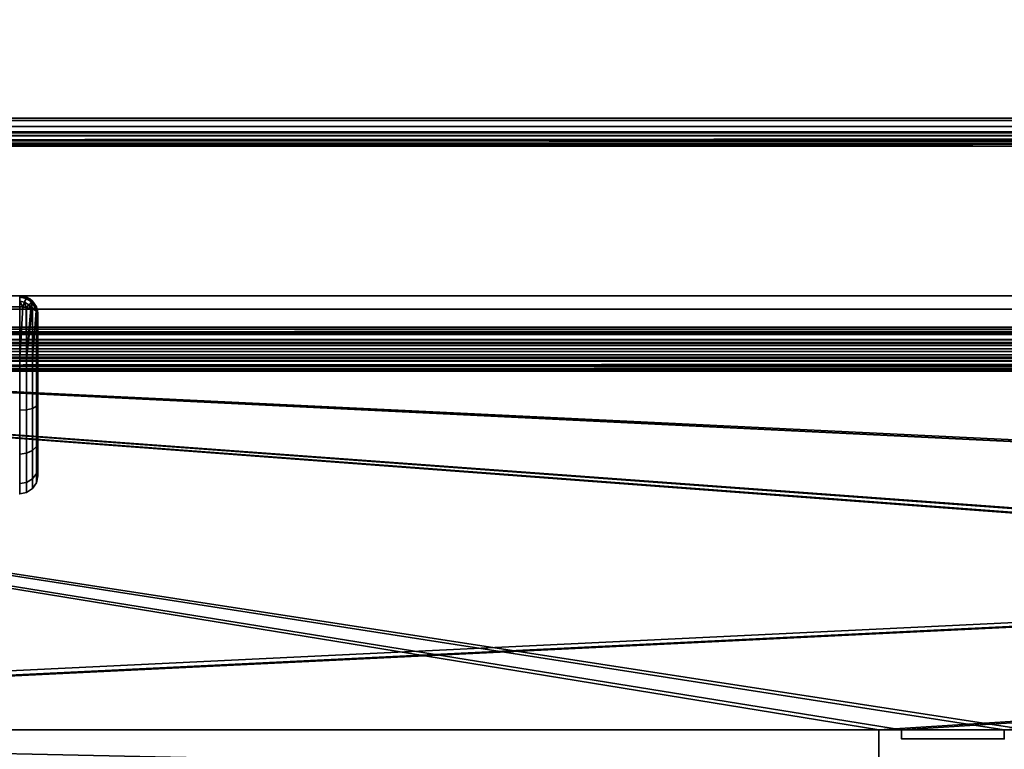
# Model space of a CAD drawing. Header units: millimetres. Extents: x -603 to 3703, y -115 to 249.
# Tile 849 of 1056: x 2679 to 2788, y 21 to 102. Entities that reach past the tile are written whole.
import ezdxf

# ---------------------------------------------------------------- set-up
doc = ezdxf.new("R2010")
doc.units = ezdxf.units.MM
doc.layers.add('151', color=7, linetype='Continuous', true_color=0xffffff)

# ---------------------------------------------------------------- blocks, each defined once
blk = doc.blocks.new('UG_SURFACE_003')
at = {"layer": '151', "color": 252, "linetype": 'Continuous', "lineweight": 35}
for points in [[(3703, -13.3, 2212.25), (3703, 230.4, 2212.25), (2297, 230.4, 2212.25), (2297, -13.3, 2212.25)], [(2447, -13.3, 2062.25), (2447, 230.4, 2062.25), (3553, 230.4, 2062.25), (3553, -13.3, 2062.25)]]:
    blk.add_3dface(points, dxfattribs=at)
blk = doc.blocks.new('UG_SURFACE_168')
at = {"layer": '151', "color": 43, "linetype": 'Continuous', "lineweight": 35}
for points in [[(2679.71, 70.71, 1116.77), (2679.77, 70.85, 1116), (2679, 71, 1116), (2679, 70.85, 1116.76)], [(2679, 70.85, 1091.24), (2679, 71, 1092), (2679.77, 70.85, 1092), (2679.71, 70.71, 1091.23)], [(2679, 71, 1092), (2679, 71, 1116), (2679.77, 70.85, 1116), (2679.77, 70.85, 1092)], [(2679.54, 70.3, 1117.42), (2679.71, 70.71, 1116.77), (2679, 70.85, 1116.77), (2679, 70.41, 1117.41)], [(2679, 70.85, 1116.76), (2679, 70.85, 1116.77), (2679.71, 70.71, 1116.77)], [(2679.71, 70.71, 1091.23), (2679, 70.85, 1091.23), (2679, 70.85, 1091.24)], [(2679, 70.41, 1090.59), (2679, 70.85, 1091.23), (2679.71, 70.71, 1091.23), (2679.54, 70.3, 1090.58)], [(2679, 70.41, 1117.42), (2679, 69.77, 1117.85), (2679.34, 69.74, 1117.78)], [(2679.34, 69.74, 1117.78), (2679.54, 70.3, 1117.42), (2679, 70.41, 1117.42)], [(2679, 70.41, 1117.41), (2679, 70.41, 1117.42), (2679.54, 70.3, 1117.42)], [(2679.54, 70.3, 1090.58), (2679, 70.41, 1090.58), (2679, 70.41, 1090.59)], [(2679, 70.41, 1090.58), (2679.54, 70.3, 1090.58), (2679.34, 69.74, 1090.22)], [(2679.34, 69.74, 1090.22), (2679, 69.77, 1090.15), (2679, 70.41, 1090.58)], [(2679.54, 70.3, 1117.42), (2679.34, 69.74, 1117.78), (2679.73, 69.71, 1117.71)], [(2679.73, 69.71, 1090.29), (2679.34, 69.74, 1090.22), (2679.54, 70.3, 1090.58)], [(2679.54, 70.3, 1117.42), (2680, 70, 1117.42), (2680.31, 70.31, 1116.77), (2679.71, 70.71, 1116.77)], [(2679.71, 70.71, 1091.23), (2680.31, 70.31, 1091.23), (2680, 70, 1090.58), (2679.54, 70.3, 1090.58)], [(2679.73, 69.71, 1117.71), (2680, 70, 1117.42), (2679.54, 70.3, 1117.42)], [(2679.54, 70.3, 1090.58), (2680, 70, 1090.58), (2679.73, 69.71, 1090.29)], [(2679.71, 70.71, 1116.77), (2680.31, 70.31, 1116.77), (2680.41, 70.41, 1116), (2679.77, 70.85, 1116)], [(2679.77, 70.85, 1092), (2680.41, 70.41, 1092), (2680.31, 70.31, 1091.23), (2679.71, 70.71, 1091.23)], [(2680, 70, 1117.42), (2679.73, 69.71, 1117.71), (2679.77, 69.71, 1117.71)], [(2679.77, 69.71, 1090.29), (2679.73, 69.71, 1090.29), (2680, 70, 1090.58)], [(2679.77, 70.85, 1092), (2679.77, 70.85, 1116), (2680.41, 70.41, 1116), (2680.41, 70.41, 1092)], [(2679.77, 69.71, 1117.71), (2680.25, 69.59, 1117.41), (2680, 70, 1117.42)], [(2680, 70, 1090.58), (2680.25, 69.59, 1090.59), (2679.77, 69.71, 1090.29)], [(2680.31, 70.31, 1116.77), (2680, 70, 1117.42), (2680.25, 69.59, 1117.41)], [(2680.25, 69.59, 1090.59), (2680, 70, 1090.58), (2680.31, 70.31, 1091.23)], [(2680.25, 69.59, 1117.41), (2680.37, 69.56, 1117.33), (2680.31, 70.31, 1116.77)], [(2680.31, 70.31, 1091.23), (2680.37, 69.56, 1090.67), (2680.25, 69.59, 1090.59)], [(2680.31, 70.31, 1116.77), (2680.71, 69.71, 1116.77), (2680.85, 69.77, 1116), (2680.41, 70.41, 1116)], [(2680.41, 70.41, 1092), (2680.85, 69.77, 1092), (2680.71, 69.71, 1091.23), (2680.31, 70.31, 1091.23)], [(2680.37, 69.56, 1117.33), (2680.71, 69.71, 1116.77), (2680.31, 70.31, 1116.77)], [(2680.31, 70.31, 1091.23), (2680.71, 69.71, 1091.23), (2680.37, 69.56, 1090.67)], [(2680.41, 70.41, 1092), (2680.41, 70.41, 1116), (2680.85, 69.77, 1116), (2680.85, 69.77, 1092)], [(2679, 64.03, 1089), (2679, 69.77, 1090.15), (2679.34, 69.74, 1090.22)], [(2679.34, 69.74, 1117.78), (2679, 69.77, 1117.85), (2679, 64.03, 1119)], [(2679, 64.03, 1119), (2679.77, 64.02, 1118.85), (2679.73, 69.71, 1117.71), (2679.34, 69.74, 1117.78)], [(2679.77, 64.02, 1089.15), (2679, 64.03, 1089), (2679.34, 69.74, 1090.22), (2679.73, 69.71, 1090.29)], [(2679.77, 64.02, 1118.85), (2679.77, 69.71, 1117.71), (2679.73, 69.71, 1117.71)], [(2679.73, 69.71, 1090.29), (2679.77, 69.71, 1090.29), (2679.77, 64.02, 1089.15)], [(2679.77, 64.02, 1089.15), (2679.77, 69.71, 1090.29), (2680.25, 69.59, 1090.59)], [(2680.25, 69.59, 1117.41), (2679.77, 69.71, 1117.71), (2679.77, 64.02, 1118.85)], [(2680.37, 69.56, 1117.33), (2680.25, 69.59, 1117.41), (2679.77, 64.02, 1118.85)], [(2679.77, 64.02, 1089.15), (2680.25, 69.59, 1090.59), (2680.37, 69.56, 1090.67)], [(2679.77, 64.02, 1118.85), (2680.41, 64.02, 1118.41), (2680.41, 69.54, 1117.31), (2680.37, 69.56, 1117.33)], [(2680.37, 69.56, 1090.67), (2680.41, 69.54, 1090.69), (2680.41, 64.02, 1089.59), (2679.77, 64.02, 1089.15)], [(2680.71, 69.71, 1116.77), (2680.37, 69.56, 1117.33), (2680.41, 69.54, 1117.31)], [(2680.41, 69.54, 1090.69), (2680.37, 69.56, 1090.67), (2680.71, 69.71, 1091.23)], [(2680.41, 69.54, 1117.31), (2680.81, 69.32, 1116.76), (2680.71, 69.71, 1116.77)], [(2680.71, 69.71, 1091.23), (2680.81, 69.32, 1091.24), (2680.41, 69.54, 1090.69)], [(2680.41, 64.02, 1089.59), (2680.41, 69.54, 1090.69), (2680.81, 69.32, 1091.24)], [(2680.81, 69.32, 1116.76), (2680.41, 69.54, 1117.31), (2680.41, 64.02, 1118.41)], [(2680.41, 64.02, 1118.41), (2680.85, 64.02, 1117.77), (2680.85, 69.29, 1116.71), (2680.81, 69.32, 1116.76)], [(2680.81, 69.32, 1091.24), (2680.85, 69.29, 1091.29), (2680.85, 64.02, 1090.23), (2680.41, 64.02, 1089.59)], [(2680.85, 69.77, 1116), (2680.71, 69.71, 1116.77), (2680.81, 69.32, 1116.76)], [(2680.81, 69.32, 1091.24), (2680.71, 69.71, 1091.23), (2680.85, 69.77, 1092)], [(2680.81, 69.32, 1116.76), (2680.85, 69.29, 1116.71), (2680.85, 69.77, 1116)], [(2680.85, 69.77, 1092), (2680.85, 69.29, 1091.29), (2680.81, 69.32, 1091.24)], [(2680.85, 69.29, 1116.71), (2681, 69, 1116), (2680.85, 69.77, 1116)], [(2680.85, 69.77, 1092), (2681, 69, 1092), (2680.85, 69.29, 1091.29)], [(2680.85, 69.77, 1092), (2680.85, 69.77, 1116), (2681, 69, 1116), (2681, 69, 1092)], [(2681, 69, 1092), (2681, 64.02, 1091), (2680.85, 64.02, 1090.23), (2680.85, 69.29, 1091.29)], [(2681, 64.02, 1117), (2681, 69, 1116), (2680.85, 69.29, 1116.71), (2680.85, 64.02, 1117.77)], [(2681, 69, 1092), (2681, 69, 1116), (2681, 64.02, 1117), (2681, 59.04, 1116.02)], [(2681, 59.04, 1091.98), (2681, 64.02, 1091), (2681, 69, 1092), (2681, 59.04, 1116.02)], [(2679.77, 64.02, 1089.15), (2679.77, 58.34, 1090.28), (2679, 58.28, 1090.13), (2679, 64.03, 1089)], [(2679.77, 58.34, 1117.72), (2679.77, 64.02, 1118.85), (2679, 64.03, 1119), (2679, 58.28, 1117.87)], [(2680.41, 64.02, 1089.59), (2680.41, 58.5, 1090.68), (2679.77, 58.34, 1090.28), (2679.77, 64.02, 1089.15)], [(2680.41, 58.5, 1117.32), (2680.41, 64.02, 1118.41), (2679.77, 64.02, 1118.85), (2679.77, 58.34, 1117.72)], [(2680.85, 64.02, 1090.23), (2680.85, 58.75, 1091.28), (2680.41, 58.5, 1090.68), (2680.41, 64.02, 1089.59)], [(2680.85, 58.75, 1116.72), (2680.85, 64.02, 1117.77), (2680.41, 64.02, 1118.41), (2680.41, 58.5, 1117.32)], [(2681, 64.02, 1091), (2681, 59.04, 1091.98), (2680.85, 58.75, 1091.28), (2680.85, 64.02, 1090.23)], [(2681, 59.04, 1116.02), (2681, 64.02, 1117), (2680.85, 64.02, 1117.77), (2680.85, 58.75, 1116.72)], [(2681, 59.04, 1091.98), (2681, 54.82, 1094.8), (2680.85, 54.27, 1094.26), (2680.85, 58.75, 1091.28)], [(2681, 54.82, 1113.2), (2681, 59.04, 1116.02), (2680.85, 58.75, 1116.72), (2680.85, 54.27, 1113.74)], [(2681, 54.82, 1094.8), (2681, 59.04, 1116.02), (2681, 54.82, 1113.2)], [(2681, 54.82, 1094.8), (2681, 59.04, 1091.98), (2681, 59.04, 1116.02)], [(2679.77, 58.34, 1090.28), (2679.77, 53.51, 1093.49), (2679, 53.4, 1093.38), (2679, 58.28, 1090.13)], [(2679.77, 53.51, 1114.51), (2679.77, 58.34, 1117.72), (2679, 58.28, 1117.87), (2679, 53.4, 1114.62)], [(2680.41, 58.5, 1090.68), (2680.41, 53.82, 1093.8), (2679.77, 53.51, 1093.49), (2679.77, 58.34, 1090.28)], [(2680.41, 53.82, 1114.2), (2680.41, 58.5, 1117.32), (2679.77, 58.34, 1117.72), (2679.77, 53.51, 1114.51)], [(2680.85, 58.75, 1091.28), (2680.85, 54.27, 1094.26), (2680.41, 53.82, 1093.8), (2680.41, 58.5, 1090.68)], [(2680.85, 54.27, 1113.74), (2680.85, 58.75, 1116.72), (2680.41, 58.5, 1117.32), (2680.41, 53.82, 1114.2)], [(2681, 54.82, 1094.8), (2681, 51.99, 1099.02), (2680.85, 51.28, 1098.73), (2680.85, 54.27, 1094.26)], [(2681, 51.99, 1108.98), (2681, 54.82, 1113.2), (2680.85, 54.27, 1113.74), (2680.85, 51.28, 1109.27)], [(2681, 54.82, 1113.2), (2681, 51.99, 1108.98), (2681, 51, 1104)], [(2681, 51, 1104), (2681, 51.99, 1099.02), (2681, 54.82, 1094.8), (2681, 54.82, 1113.2)], [(2679.77, 53.51, 1093.49), (2679.77, 50.28, 1098.31), (2679, 50.14, 1098.25), (2679, 53.4, 1093.38)], [(2679.77, 50.28, 1109.69), (2679.77, 53.51, 1114.51), (2679, 53.4, 1114.62), (2679, 50.14, 1109.75)], [(2680.41, 53.82, 1093.8), (2680.41, 50.69, 1098.48), (2679.77, 50.28, 1098.31), (2679.77, 53.51, 1093.49)], [(2680.41, 50.69, 1109.52), (2680.41, 53.82, 1114.2), (2679.77, 53.51, 1114.51), (2679.77, 50.28, 1109.69)], [(2680.85, 54.27, 1094.26), (2680.85, 51.28, 1098.73), (2680.41, 50.69, 1098.48), (2680.41, 53.82, 1093.8)], [(2680.85, 51.28, 1109.27), (2680.85, 54.27, 1113.74), (2680.41, 53.82, 1114.2), (2680.41, 50.69, 1109.52)], [(2681, 51.99, 1099.02), (2681, 51, 1104), (2680.85, 50.23, 1104), (2680.85, 51.28, 1098.73)], [(2681, 51, 1104), (2681, 51.99, 1108.98), (2680.85, 51.28, 1109.27), (2680.85, 50.23, 1104)], [(2679.77, 50.28, 1098.31), (2679.77, 49.15, 1104), (2679, 49, 1104), (2679, 50.14, 1098.25)], [(2679.77, 49.15, 1104), (2679.77, 50.28, 1109.69), (2679, 50.14, 1109.75), (2679, 49, 1104)], [(2680.41, 50.69, 1098.48), (2680.41, 49.59, 1104), (2679.77, 49.15, 1104), (2679.77, 50.28, 1098.31)], [(2680.41, 49.59, 1104), (2680.41, 50.69, 1109.52), (2679.77, 50.28, 1109.69), (2679.77, 49.15, 1104)], [(2680.85, 51.28, 1098.73), (2680.85, 50.23, 1104), (2680.41, 49.59, 1104), (2680.41, 50.69, 1098.48)], [(2680.85, 50.23, 1104), (2680.85, 51.28, 1109.27), (2680.41, 50.69, 1109.52), (2680.41, 49.59, 1104)]]:
    blk.add_3dface(points, dxfattribs=at)
blk = doc.blocks.new('UG_SURFACE_189')
at = {"layer": '151', "color": 7, "linetype": 'Continuous', "lineweight": 35}
for points in [[(3496.65, 11.15, 2003.9), (3496.65, 229.15, 2003.9), (2503.35, 229.15, 2003.9), (2503.35, 11.15, 2003.9)], [(2503.5, 11.15, 2003.75), (2503.5, 229.15, 2003.75), (3496.5, 229.15, 2003.75), (3496.5, 11.15, 2003.75)]]:
    blk.add_3dface(points, dxfattribs=at)
blk = doc.blocks.new('UG_SURFACE_190')
at = {"layer": '151', "color": 41, "linetype": 'Continuous', "lineweight": 35}
for points in [[(2481.35, 67.5, 2025.9), (3518.65, 67.5, 2025.9), (3518.65, 229.15, 2025.9), (2481.35, 229.15, 2025.9)], [(3496.65, 229.15, 2003.9), (3496.65, 11.15, 2003.9), (2503.35, 11.15, 2003.9), (2503.35, 229.15, 2003.9)], [(3513.5, 71, 2020.75), (3513.5, 67.5, 2020.75), (2486.5, 67.5, 2020.75), (2486.5, 71, 2020.75)], [(3510.5, 71, 2017.75), (3513.5, 71, 2020.75), (2486.5, 71, 2020.75), (2489.5, 71, 2017.75)], [(3510.5, 19, 2017.75), (3510.5, 71, 2017.75), (2489.5, 71, 2017.75), (2489.5, 19, 2017.75)], [(3513.5, 67.5, 2020.75), (3518.65, 67.5, 2025.9), (2481.35, 67.5, 2025.9), (2486.5, 67.5, 2020.75)]]:
    blk.add_3dface(points, dxfattribs=at)
blk = doc.blocks.new('UG_SURFACE_206')
at = {"layer": '151', "color": 252, "linetype": 'Continuous', "lineweight": 35}
for points in [[(3512, 69.5, 2020.25), (2488, 69.5, 2020.25), (2539.3, 22.8, 2020.25), (2541.8, 22.8, 2020.25)], [(3512, 69.5, 2018.75), (2488, 69.5, 2018.75), (2488, 69.5, 2020.25), (3512, 69.5, 2020.25)], [(2488, 69.5, 2018.75), (2774.3, 22.8, 2018.75), (2555.7, 22.8, 2018.75)], [(2488, 69.5, 2018.75), (2788.2, 22.8, 2018.75), (2776.8, 22.8, 2018.75)], [(2488, 69.5, 2018.75), (3111.8, 22.8, 2018.75), (3109.3, 22.8, 2018.75)], [(2776.8, 22.8, 2018.75), (2774.3, 22.8, 2018.75), (2488, 69.5, 2018.75)], [(2488, 69.5, 2018.75), (3123.2, 22.8, 2018.75), (3111.8, 22.8, 2018.75)], [(3109.3, 22.8, 2018.75), (2790.7, 22.8, 2018.75), (2488, 69.5, 2018.75)], [(2790.7, 22.8, 2018.75), (2788.2, 22.8, 2018.75), (2488, 69.5, 2018.75)], [(2488, 69.5, 2018.75), (3446.8, 22.8, 2018.75), (3444.3, 22.8, 2018.75)], [(2488, 69.5, 2018.75), (3458.2, 22.8, 2018.75), (3446.8, 22.8, 2018.75)], [(3444.3, 22.8, 2018.75), (3125.7, 22.8, 2018.75), (2488, 69.5, 2018.75)], [(3125.7, 22.8, 2018.75), (3123.2, 22.8, 2018.75), (2488, 69.5, 2018.75)], [(2488, 69.5, 2018.75), (3512, 69.5, 2018.75), (3460.7, 22.8, 2018.75), (3458.2, 22.8, 2018.75)], [(3512, 69.5, 2020.25), (2541.8, 22.8, 2020.25), (2553.2, 22.8, 2020.25)], [(3512, 69.5, 2020.25), (2553.2, 22.8, 2020.25), (2555.7, 22.8, 2020.25)], [(2555.7, 22.8, 2020.25), (2774.3, 22.8, 2020.25), (3512, 69.5, 2020.25)], [(2774.3, 22.8, 2020.25), (2776.8, 22.8, 2020.25), (3512, 69.5, 2020.25)], [(3512, 69.5, 2020.25), (2776.8, 22.8, 2020.25), (2788.2, 22.8, 2020.25)], [(3512, 69.5, 2020.25), (2788.2, 22.8, 2020.25), (2790.7, 22.8, 2020.25)], [(2555.7, 22.8, 2020.25), (2774.3, 18.08, 2020.25), (2774.3, 22.8, 2020.25)], [(2555.7, 22.8, 2020.25), (2555.7, 18.08, 2020.25), (2774.3, 18.08, 2020.25)], [(2774.3, 22.8, 2018.75), (2774.3, 18.08, 2018.75), (2555.7, 18.08, 2018.75), (2555.7, 22.8, 2018.75)], [(2774.3, 22.8, 2020.25), (2774.3, 22.8, 2018.75), (2776.8, 22.8, 2018.75), (2776.8, 22.8, 2020.25)], [(2774.3, 18.08, 2018.75), (2774.3, 22.8, 2018.75), (2774.3, 22.8, 2020.25), (2774.3, 18.08, 2020.25)], [(2776.8, 22.8, 2018.75), (2776.8, 21.8, 2018.75), (2776.8, 21.8, 2020.25), (2776.8, 22.8, 2020.25)], [(2776.8, 22.8, 2020.25), (2776.8, 21.8, 2020.25), (2788.2, 21.8, 2020.25), (2788.2, 22.8, 2020.25)], [(2788.2, 22.8, 2018.75), (2788.2, 21.8, 2018.75), (2776.8, 21.8, 2018.75), (2776.8, 22.8, 2018.75)], [(2788.2, 22.8, 2018.75), (2790.7, 22.8, 2018.75), (2790.7, 22.8, 2020.25), (2788.2, 22.8, 2020.25)], [(2788.2, 21.8, 2018.75), (2788.2, 22.8, 2018.75), (2788.2, 22.8, 2020.25), (2788.2, 21.8, 2020.25)], [(2776.8, 21.8, 2018.75), (2788.2, 21.8, 2018.75), (2788.2, 21.8, 2020.25), (2776.8, 21.8, 2020.25)]]:
    blk.add_3dface(points, dxfattribs=at)
blk = doc.blocks.new('UG_SURFACE_230')
at = {"layer": '151', "color": 252, "linetype": 'Continuous', "lineweight": 35}
for points in [[(2457, 89.2, 2050.25), (3543, 89.2, 2050.25), (3543, 90.7, 2050.25), (2457, 90.7, 2050.25)], [(2473.92, 90.7, 2033.33), (2457, 90.7, 2050.25), (3543, 90.7, 2050.25), (3526.08, 90.7, 2033.33)], [(3524.9, 90.47, 2032.15), (2475.1, 90.47, 2032.15), (2473.92, 90.7, 2033.33), (3526.08, 90.7, 2033.33)], [(3523.9, 89.8, 2031.15), (2476.1, 89.8, 2031.15), (2475.1, 90.47, 2032.15), (3524.9, 90.47, 2032.15)], [(3523.23, 88.8, 2030.48), (2476.77, 88.8, 2030.48), (2476.1, 89.8, 2031.15), (3523.9, 89.8, 2031.15)], [(2473.92, 89.2, 2033.33), (3526.08, 89.2, 2033.33), (3543, 89.2, 2050.25), (2457, 89.2, 2050.25)], [(3526.08, 89.2, 2033.33), (2473.92, 89.2, 2033.33), (2474.52, 89.08, 2032.73), (3525.48, 89.08, 2032.73)], [(3525.48, 89.08, 2032.73), (2474.52, 89.08, 2032.73), (2475.04, 88.74, 2032.21), (3524.96, 88.74, 2032.21)], [(3524.96, 88.74, 2032.21), (2475.04, 88.74, 2032.21), (2475.38, 88.22, 2031.87), (3524.62, 88.22, 2031.87)], [(2476.94, 88.22, 2030.31), (2476.77, 88.8, 2030.48), (3523.23, 88.8, 2030.48)], [(2476.94, 88.22, 2030.31), (3523.23, 88.8, 2030.48), (3523.06, 88.22, 2030.31)], [(3524.53, 87.93, 2031.78), (2475.38, 88.22, 2031.87), (2475.47, 87.93, 2031.78)], [(3524.53, 87.93, 2031.78), (3524.62, 88.22, 2031.87), (2475.38, 88.22, 2031.87)], [(2475.47, 87.93, 2031.78), (3524.5, 87.62, 2031.75), (3524.53, 87.93, 2031.78)], [(2475.47, 87.93, 2031.78), (2475.5, 87.62, 2031.75), (3524.5, 87.62, 2031.75)], [(2475.5, 67.28, 2031.75), (3524.5, 67.28, 2031.75), (3524.5, 87.62, 2031.75), (2475.5, 87.62, 2031.75)], [(3523.06, 88.22, 2030.31), (2477, 87.62, 2030.25), (2476.94, 88.22, 2030.31)], [(3523.06, 88.22, 2030.31), (3523, 87.62, 2030.25), (2477, 87.62, 2030.25)], [(2477, 67.28, 2030.25), (2477, 87.62, 2030.25), (3523, 87.62, 2030.25), (3523, 67.28, 2030.25)], [(3524.5, 67.28, 2031.75), (2475.5, 67.28, 2031.75), (2475.56, 66.68, 2031.69)], [(3524.44, 66.68, 2031.69), (3524.5, 67.28, 2031.75), (2475.56, 66.68, 2031.69)], [(2475.56, 66.68, 2031.69), (2475.73, 66.1, 2031.52), (3524.27, 66.1, 2031.52), (3524.44, 66.68, 2031.69)], [(2477.03, 66.97, 2030.22), (2477, 67.28, 2030.25), (3523, 67.28, 2030.25)], [(2477.03, 66.97, 2030.22), (3523, 67.28, 2030.25), (3522.97, 66.97, 2030.22)], [(3522.97, 66.97, 2030.22), (3522.88, 66.68, 2030.13), (2477.12, 66.68, 2030.13), (2477.03, 66.97, 2030.22)], [(3522.54, 66.16, 2029.79), (2477.46, 66.16, 2029.79), (2477.12, 66.68, 2030.13), (3522.88, 66.68, 2030.13)], [(3524.27, 66.1, 2031.52), (2475.73, 66.1, 2031.52), (2476.4, 65.1, 2030.85), (3523.6, 65.1, 2030.85)], [(3522.02, 65.82, 2029.27), (2477.98, 65.82, 2029.27), (2477.46, 66.16, 2029.79), (3522.54, 66.16, 2029.79)], [(3521.42, 65.7, 2028.67), (2478.58, 65.7, 2028.67), (2477.98, 65.82, 2029.27), (3522.02, 65.82, 2029.27)], [(2483.92, 65.7, 2023.33), (2478.58, 65.7, 2028.67), (3521.42, 65.7, 2028.67), (3516.08, 65.7, 2023.33)], [(3514.9, 65.47, 2022.15), (2485.1, 65.47, 2022.15), (2483.92, 65.7, 2023.33), (3516.08, 65.7, 2023.33)], [(3523.6, 65.1, 2030.85), (2476.4, 65.1, 2030.85), (2477.4, 64.43, 2029.85), (3522.6, 64.43, 2029.85)], [(3522.6, 64.43, 2029.85), (2477.4, 64.43, 2029.85), (2478.58, 64.2, 2028.67), (3521.42, 64.2, 2028.67)], [(3513.9, 64.8, 2021.15), (2486.1, 64.8, 2021.15), (2485.1, 65.47, 2022.15), (3514.9, 65.47, 2022.15)], [(3513.23, 63.8, 2020.48), (2486.77, 63.8, 2020.48), (2486.1, 64.8, 2021.15), (3513.9, 64.8, 2021.15)], [(2483.92, 64.2, 2023.33), (3516.08, 64.2, 2023.33), (3521.42, 64.2, 2028.67), (2478.58, 64.2, 2028.67)], [(3516.08, 64.2, 2023.33), (2483.92, 64.2, 2023.33), (2484.52, 64.08, 2022.73), (3515.48, 64.08, 2022.73)], [(3515.48, 64.08, 2022.73), (2484.52, 64.08, 2022.73), (2485.04, 63.74, 2022.21), (3514.96, 63.74, 2022.21)], [(3514.96, 63.74, 2022.21), (2485.04, 63.74, 2022.21), (2485.38, 63.22, 2021.87), (3514.62, 63.22, 2021.87)], [(2486.94, 63.22, 2020.31), (2486.77, 63.8, 2020.48), (3513.23, 63.8, 2020.48)], [(2486.94, 63.22, 2020.31), (3513.23, 63.8, 2020.48), (3513.06, 63.22, 2020.31)], [(3514.53, 62.93, 2021.78), (2485.38, 63.22, 2021.87), (2485.47, 62.93, 2021.78)], [(3514.53, 62.93, 2021.78), (3514.62, 63.22, 2021.87), (2485.38, 63.22, 2021.87)], [(2485.47, 62.93, 2021.78), (3514.5, 62.62, 2021.75), (3514.53, 62.93, 2021.78)], [(2485.47, 62.93, 2021.78), (2485.5, 62.62, 2021.75), (3514.5, 62.62, 2021.75)], [(2485.5, -30.22, 2021.75), (3514.5, -30.22, 2021.75), (3514.5, 62.62, 2021.75), (2485.5, 62.62, 2021.75)], [(3513.06, 63.22, 2020.31), (2487, 62.62, 2020.25), (2486.94, 63.22, 2020.31)], [(3513.06, 63.22, 2020.31), (3513, 62.62, 2020.25), (2487, 62.62, 2020.25)], [(2487, -30.22, 2020.25), (2487, 62.62, 2020.25), (3513, 62.62, 2020.25), (3513, -30.22, 2020.25)]]:
    blk.add_3dface(points, dxfattribs=at)

msp = doc.modelspace()

# ---------------------------------------------------------------- linework, layer by layer
at = {"layer": '151', "color": 252, "linetype": 'Continuous', "lineweight": -3, "true_color": 0x939598}
for p, q in [((3543, 90.7, 2050.25), (2457, 90.7, 2050.25)), ((3526.08, 90.7, 2033.33), (2473.92, 90.7, 2033.33)), ((3543, 89.2, 2050.25), (2457, 89.2, 2050.25)), ((3526.08, 89.2, 2033.33), (2473.92, 89.2, 2033.33)), ((3524.5, 87.62, 2031.75), (2475.5, 87.62, 2031.75)), ((3523, 87.62, 2030.25), (2477, 87.62, 2030.25)), ((2486.5, 71, 2020.75), (3513.5, 71, 2020.75)), ((2489.5, 71, 2017.75), (3510.5, 71, 2017.75)), ((2679, 71, 1092), (2584, 71, 1092)), ((2584, 71, 1116), (2679, 71, 1116)), ((2679, 71, 1116), (2679, 71, 1092)), ((2488, 69.5, 2020.25), (3512, 69.5, 2020.25)), ((2488, 69.5, 2018.75), (3512, 69.5, 2018.75)), ((2679, 69.77, 1117.85), (2584.35, 69.77, 1117.85)), ((2584.35, 69.77, 1090.15), (2679, 69.77, 1090.15)), ((2681, 69, 1092), (2681, 69, 1116)), ((3524.5, 67.28, 2031.75), (2475.5, 67.28, 2031.75)), ((3523, 67.28, 2030.25), (2477, 67.28, 2030.25)), ((2481.35, 67.5, 2025.9), (3518.65, 67.5, 2025.9)), ((2486.5, 67.5, 2020.75), (3513.5, 67.5, 2020.75)), ((3521.42, 65.7, 2028.67), (2478.58, 65.7, 2028.67)), ((3516.08, 65.7, 2023.33), (2483.92, 65.7, 2023.33)), ((3521.42, 64.2, 2028.67), (2478.58, 64.2, 2028.67)), ((3516.08, 64.2, 2023.33), (2483.92, 64.2, 2023.33)), ((3514.5, 62.62, 2021.75), (2485.5, 62.62, 2021.75)), ((3513, 62.62, 2020.25), (2487, 62.62, 2020.25)), ((2774.3, 22.8, 2020.25), (2774.3, 18.08, 2020.25)), ((2774.3, 22.8, 2018.75), (2774.3, 22.8, 2020.25)), ((2774.3, 22.8, 2018.75), (2774.3, 18.08, 2018.75)), ((2776.8, 22.8, 2020.25), (2774.3, 22.8, 2020.25)), ((2776.8, 22.8, 2018.75), (2774.3, 22.8, 2018.75)), ((2776.8, 21.8, 2020.25), (2776.8, 22.8, 2020.25)), ((2776.8, 22.8, 2018.75), (2776.8, 22.8, 2020.25)), ((2776.8, 21.8, 2018.75), (2776.8, 22.8, 2018.75)), ((2776.8, 21.8, 2018.75), (2776.8, 21.8, 2020.25)), ((2788.2, 21.8, 2018.75), (2776.8, 21.8, 2018.75)), ((2788.2, 21.8, 2020.25), (2776.8, 21.8, 2020.25))]:
    msp.add_line(p, q, dxfattribs=at)
at = {"layer": '151', "color": 252, "linetype": 'Continuous', "lineweight": -3, "true_color": 0x939598, "extrusion": (0, 0, -1)}
msp.add_arc((-2679, 69, -1092), 2, 90, 180, dxfattribs=at)
at = {"layer": '151', "color": 252, "linetype": 'Continuous', "lineweight": -3, "true_color": 0x939598, "extrusion": (1, 0, 0)}
for centre, radius, start, end in [((69, 1092, 2679), 2, 292.6199, 0), ((69, 1116, 2679), 2, 0, 67.3801), ((64, 1104, 2681), 13, 67.3801, 292.6199)]:
    msp.add_arc(centre, radius, start, end, dxfattribs=at)
at = {"layer": '151', "color": 252, "linetype": 'Continuous', "lineweight": -3, "true_color": 0x939598}
msp.add_arc((2679, 69, 1116), 2, 0, 90, dxfattribs=at)
at = {"layer": '151', "color": 252, "linetype": 'Continuous', "lineweight": -3, "true_color": 0x939598, "extrusion": (0, -0.923077, 0.384615)}
msp.add_arc((2679, 1056.69, 365.54), 2, 0, 90, dxfattribs=at)
at = {"layer": '151', "color": 252, "linetype": 'Continuous', "lineweight": -3, "true_color": 0x939598, "extrusion": (0, -0.923077, -0.384615)}
msp.add_arc((2679, 981.46, -483.69), 2, 270, 0, dxfattribs=at)
at = {"layer": '151', "color": 252, "linetype": 'Continuous', "lineweight": -3, "true_color": 0x939598, "extrusion": (-1, 0, 0)}
msp.add_arc((-64, 1104, -2679), 15, 247.3801, 112.6199, dxfattribs=at)

# ---------------------------------------------------------------- block references
at = {"layer": '151', "color": 252, "linetype": 'Continuous', "lineweight": -3, "true_color": 0x939598}
for name in ['UG_SURFACE_189', 'UG_SURFACE_003', 'UG_SURFACE_190', 'UG_SURFACE_230', 'UG_SURFACE_168', 'UG_SURFACE_206']:
    msp.add_blockref(name, (0, 0), dxfattribs=at)

doc.saveas('drawing.dxf')
